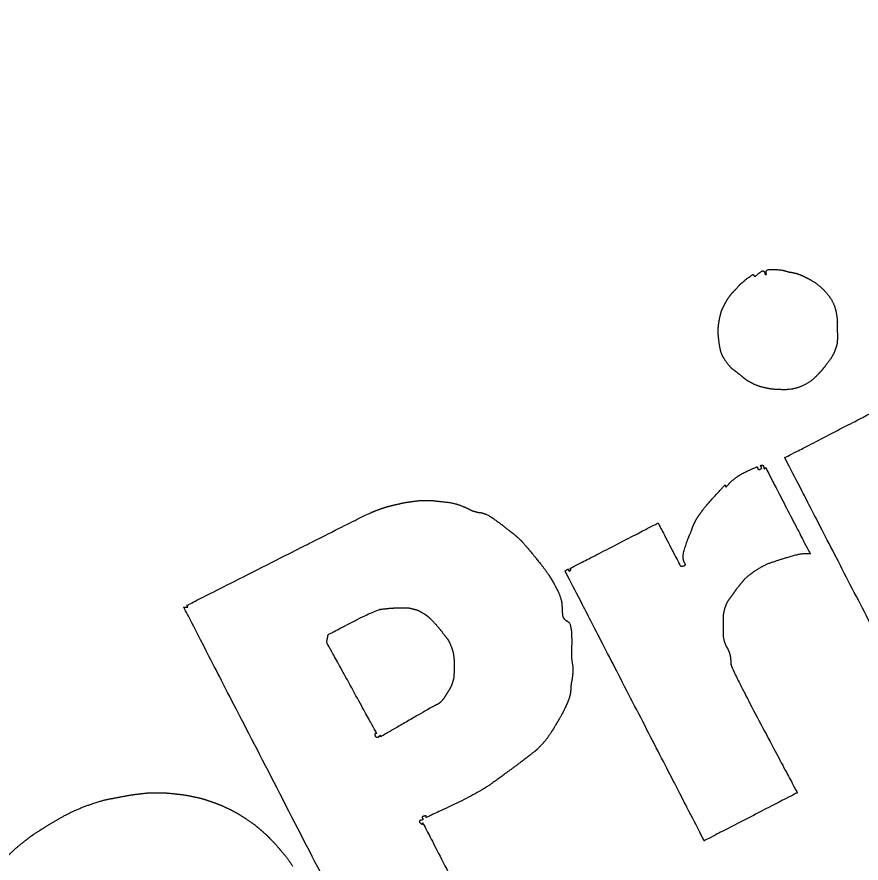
# Model space of a CAD drawing. Extents: x 2001876 to 2025694, y 804561 to 868938.
# Drawn here: x 2013188.65 to 2013222.38, y 824569.12 to 824602.91 of the extents above; entities that cross this region are included whole.
import ezdxf

# ---------------------------------------------------------------- set-up
doc = ezdxf.new("R2010")
doc.units = 0
doc.layers.add('Default', color=7, linetype='Continuous')
doc.layers.add('RD_TX_RoadID', color=7, linetype='Continuous')

msp = doc.modelspace()

# ---------------------------------------------------------------- linework, layer by layer
at = {"layer": 'Default'}
for points in [[(2013217.463, 824592.142), (2013217.569, 824592.273), (2013218.061, 824592.639), (2013218.065, 824592.631)], [(2013218.065, 824592.631), (2013218.071, 824592.629), (2013218.073, 824592.625), (2013218.075, 824592.621)], [(2013218.075, 824592.621), (2013218.08, 824592.613), (2013218.088, 824592.587), (2013218.109, 824592.557)], [(2013218.109, 824592.557), (2013218.13, 824592.526), (2013218.445, 824592.807), (2013218.493, 824592.755)], [(2013218.493, 824592.755), (2013218.544, 824592.705), (2013218.514, 824592.643), (2013218.559, 824592.625)], [(2013218.559, 824592.625), (2013218.608, 824592.61), (2013218.573, 824592.699), (2013218.592, 824592.77)], [(2013218.592, 824592.77), (2013218.608, 824592.84), (2013219.198, 824592.816), (2013219.363, 824592.764)], [(2013219.363, 824592.764), (2013219.528, 824592.711), (2013219.587, 824592.716), (2013219.704, 824592.689)], [(2013219.704, 824592.689), (2013219.82, 824592.662), (2013219.965, 824592.609), (2013220.053, 824592.567)], [(2013220.053, 824592.567), (2013220.139, 824592.529), (2013220.141, 824592.525), (2013220.229, 824592.484)], [(2013220.229, 824592.484), (2013220.315, 824592.436), (2013220.702, 824592.201), (2013220.916, 824591.974)], [(2013217.231, 824591.889), (2013217.331, 824592.002), (2013217.353, 824592.008), (2013217.463, 824592.142)], [(2013220.916, 824591.974), (2013221.127, 824591.745), (2013221.335, 824591.351), (2013221.387, 824591.081)], [(2013216.915, 824591.409), (2013217.001, 824591.581), (2013217.132, 824591.772), (2013217.231, 824591.889)], [(2013216.725, 824590.866), (2013216.775, 824591.106), (2013216.83, 824591.237), (2013216.915, 824591.409)], [(2013221.387, 824591.081), (2013221.435, 824590.809), (2013221.42, 824590.561), (2013221.424, 824590.425)], [(2013216.7, 824589.962), (2013216.661, 824590.255), (2013216.675, 824590.625), (2013216.725, 824590.866)], [(2013221.424, 824590.425), (2013221.428, 824590.288), (2013221.434, 824590.286), (2013221.431, 824590.152)], [(2013216.984, 824589.142), (2013216.831, 824589.36), (2013216.738, 824589.67), (2013216.7, 824589.962)], [(2013221.431, 824590.152), (2013221.431, 824590.014), (2013221.414, 824589.8), (2013221.333, 824589.59)], [(2013221.333, 824589.59), (2013221.252, 824589.379), (2013220.994, 824589.036), (2013220.912, 824588.927)], [(2013217.526, 824588.629), (2013217.361, 824588.759), (2013217.14, 824588.921), (2013216.984, 824589.142)], [(2013220.912, 824588.927), (2013220.824, 824588.821), (2013220.826, 824588.817), (2013220.734, 824588.718)], [(2013217.944, 824588.323), (2013217.77, 824588.422), (2013217.69, 824588.498), (2013217.526, 824588.629)], [(2013220.734, 824588.718), (2013220.643, 824588.615), (2013220.3, 824588.289), (2013219.984, 824588.157)], [(2013218.604, 824588.085), (2013218.462, 824588.114), (2013218.121, 824588.219), (2013217.944, 824588.323)], [(2013218.894, 824588.04), (2013218.747, 824588.056), (2013218.747, 824588.056), (2013218.604, 824588.085)], [(2013219.984, 824588.157), (2013219.673, 824588.027), (2013219.04, 824588.023), (2013218.894, 824588.04)], [(2013219.329, 824585.312), (2013219.329, 824585.312), (2013223.111, 824587.263), (2013223.111, 824587.263)], [(2013224.886, 824574.539), (2013224.886, 824574.539), (2013219.329, 824585.312), (2013219.329, 824585.312)], [(2013217.005, 824584.154), (2013217.307, 824584.53), (2013218.211, 824584.95), (2013218.221, 824584.94)], [(2013218.221, 824584.94), (2013218.233, 824584.926), (2013218.233, 824584.926), (2013218.24, 824584.914)], [(2013218.24, 824584.914), (2013218.248, 824584.898), (2013218.242, 824584.869), (2013218.273, 824584.849)], [(2013218.273, 824584.849), (2013218.304, 824584.829), (2013218.407, 824584.877), (2013218.398, 824584.914)], [(2013218.365, 824584.979), (2013218.369, 824585.001), (2013218.395, 824585.01), (2013218.429, 824585.012)], [(2013218.398, 824584.914), (2013218.396, 824584.949), (2013218.363, 824584.952), (2013218.365, 824584.979)], [(2013218.429, 824585.012), (2013218.466, 824585.01), (2013218.492, 824584.931), (2013218.496, 824584.883)], [(2013218.496, 824584.883), (2013218.505, 824584.846), (2013218.561, 824584.916), (2013218.561, 824584.916)], [(2013218.561, 824584.916), (2013218.561, 824584.916), (2013220.345, 824581.467), (2013220.345, 824581.467)], [(2013216.02, 824583.176), (2013216.118, 824583.323), (2013216.947, 824584.227), (2013216.947, 824584.227)], [(2013216.947, 824584.227), (2013216.947, 824584.227), (2013216.972, 824584.117), (2013217.005, 824584.154)], [(2013203.7, 824583.415), (2013203.85, 824583.452), (2013204.213, 824583.532), (2013204.463, 824583.563)], [(2013204.463, 824583.563), (2013204.71, 824583.599), (2013205.058, 824583.609), (2013205.18, 824583.601)], [(2013205.18, 824583.601), (2013205.296, 824583.594), (2013205.298, 824583.59), (2013205.412, 824583.577)], [(2013205.412, 824583.577), (2013205.53, 824583.566), (2013206.123, 824583.499), (2013206.378, 824583.4)], [(2013202.817, 824583.124), (2013203.011, 824583.203), (2013203.26, 824583.296), (2013203.406, 824583.34)], [(2013203.406, 824583.34), (2013203.554, 824583.381), (2013203.554, 824583.381), (2013203.7, 824583.415)], [(2013206.378, 824583.4), (2013206.628, 824583.304), (2013206.818, 824583.192), (2013206.971, 824583.153)], [(2013206.971, 824583.153), (2013207.126, 824583.111), (2013207.132, 824583.129), (2013207.285, 824583.09)], [(2013215.731, 824582.725), (2013215.811, 824582.878), (2013215.916, 824583.03), (2013216.02, 824583.176)], [(2013195.441, 824579.411), (2013195.441, 824579.411), (2013202.621, 824583.048), (2013202.817, 824583.124)], [(2013207.285, 824583.09), (2013207.44, 824583.047), (2013207.908, 824582.726), (2013208.126, 824582.552)], [(2013208.126, 824582.552), (2013208.343, 824582.378), (2013208.506, 824582.262), (2013208.65, 824582.131)], [(2013210.742, 824580.883), (2013210.742, 824580.883), (2013214.269, 824582.702), (2013214.269, 824582.702)], [(2013214.269, 824582.702), (2013214.269, 824582.702), (2013215.164, 824580.969), (2013215.164, 824580.969)], [(2013215.534, 824582.244), (2013215.637, 824582.482), (2013215.654, 824582.567), (2013215.731, 824582.725)], [(2013215.27, 824581.269), (2013215.238, 824581.37), (2013215.433, 824582.013), (2013215.534, 824582.244)], [(2013208.65, 824582.131), (2013208.796, 824581.997), (2013208.841, 824581.949), (2013208.998, 824581.764)], [(2013208.998, 824581.764), (2013209.159, 824581.581), (2013209.318, 824581.381), (2013209.603, 824581.027)], [(2013220.345, 824581.467), (2013220.345, 824581.467), (2013219.92, 824581.468), (2013219.525, 824581.351)], [(2013215.353, 824581.067), (2013215.32, 824581.131), (2013215.297, 824581.166), (2013215.27, 824581.269)], [(2013219.525, 824581.351), (2013219.043, 824581.205), (2013218.458, 824581), (2013218.125, 824580.772)], [(2013209.603, 824581.027), (2013209.894, 824580.671), (2013210.419, 824579.703), (2013210.426, 824579.421)], [(2013216.109, 824570.011), (2013216.109, 824570.011), (2013210.552, 824580.785), (2013210.552, 824580.785)], [(2013210.552, 824580.785), (2013210.552, 824580.785), (2013210.675, 824580.874), (2013210.681, 824580.851)], [(2013210.681, 824580.851), (2013210.687, 824580.829), (2013210.69, 824580.794), (2013210.714, 824580.787)], [(2013210.714, 824580.787), (2013210.735, 824580.777), (2013210.757, 824580.803), (2013210.775, 824580.818)], [(2013210.775, 824580.818), (2013210.797, 824580.834), (2013210.742, 824580.883), (2013210.742, 824580.883)], [(2013215.164, 824580.969), (2013215.164, 824580.969), (2013215.385, 824581.006), (2013215.353, 824581.067)], [(2013218.125, 824580.772), (2013217.796, 824580.546), (2013217.6, 824580.312), (2013217.478, 824580.162)], [(2013217.478, 824580.162), (2013217.354, 824580.006), (2013217.346, 824579.992), (2013217.242, 824579.846)], [(2013217.242, 824579.846), (2013217.138, 824579.7), (2013216.972, 824579.456), (2013216.918, 824579.254)], [(2013203.485, 824563.499), (2013203.485, 824563.499), (2013195.316, 824579.336), (2013195.316, 824579.336)], [(2013195.316, 824579.336), (2013195.316, 824579.336), (2013195.478, 824579.338), (2013195.478, 824579.338)], [(2013195.478, 824579.338), (2013195.478, 824579.338), (2013195.441, 824579.411), (2013195.441, 824579.411)], [(2013201.083, 824578.243), (2013201.083, 824578.243), (2013202.994, 824579.24), (2013203.223, 824579.261)], [(2013203.223, 824579.261), (2013203.455, 824579.288), (2013203.705, 824579.309), (2013203.916, 824579.316)], [(2013203.916, 824579.316), (2013204.128, 824579.323), (2013204.329, 824579.309), (2013204.484, 824579.266)], [(2013204.484, 824579.266), (2013204.641, 824579.23), (2013204.752, 824579.174), (2013204.854, 824579.114)], [(2013204.854, 824579.114), (2013204.959, 824579.051), (2013204.996, 824579.029), (2013205.115, 824578.927)], [(2013210.426, 824579.421), (2013210.438, 824579.14), (2013210.451, 824578.947), (2013210.523, 824578.867)], [(2013216.918, 824579.254), (2013216.863, 824579.052), (2013216.873, 824578.904), (2013216.872, 824578.678)], [(2013205.115, 824578.927), (2013205.236, 824578.82), (2013205.506, 824578.515), (2013205.657, 824578.321)], [(2013210.523, 824578.867), (2013210.599, 824578.788), (2013210.615, 824578.807), (2013210.699, 824578.733)], [(2013210.699, 824578.733), (2013210.782, 824578.662), (2013210.826, 824578.02), (2013210.808, 824577.678)], [(2013216.872, 824578.678), (2013216.865, 824578.454), (2013216.868, 824578.072), (2013216.933, 824577.906)], [(2013201.027, 824577.934), (2013201.027, 824577.934), (2013201.083, 824578.243), (2013201.083, 824578.243)], [(2013205.657, 824578.321), (2013205.804, 824578.126), (2013205.897, 824578.025), (2013206, 824577.766)], [(2013203.023, 824574.302), (2013203.023, 824574.302), (2013201.027, 824577.934), (2013201.027, 824577.934)], [(2013206, 824577.766), (2013206.105, 824577.503), (2013206.126, 824576.946), (2013206.116, 824576.747)], [(2013216.933, 824577.906), (2013216.998, 824577.74), (2013217.031, 824577.726), (2013217.087, 824577.587)], [(2013210.808, 824577.678), (2013210.794, 824577.339), (2013210.873, 824576.929), (2013210.855, 824576.685)], [(2013217.087, 824577.587), (2013217.142, 824577.451), (2013217.169, 824577.24), (2013217.179, 824577.061)], [(2013217.179, 824577.061), (2013217.196, 824576.88), (2013219.827, 824571.929), (2013219.827, 824571.929)], [(2013206.116, 824576.747), (2013206.103, 824576.545), (2013206.103, 824576.505), (2013206.058, 824576.354)], [(2013210.855, 824576.685), (2013210.832, 824576.442), (2013210.797, 824576.332), (2013210.786, 824576.204)], [(2013206.058, 824576.354), (2013206.015, 824576.199), (2013205.9, 824576.006), (2013205.81, 824575.863)], [(2013210.786, 824576.204), (2013210.772, 824576.073), (2013210.78, 824576.057), (2013210.765, 824575.917)], [(2013205.81, 824575.863), (2013205.723, 824575.715), (2013205.578, 824575.538), (2013205.51, 824575.493)], [(2013210.765, 824575.917), (2013210.747, 824575.774), (2013210.526, 824575.241), (2013210.402, 824575.024)], [(2013205.364, 824575.418), (2013205.314, 824575.397), (2013203.178, 824574.162), (2013203.178, 824574.162)], [(2013205.51, 824575.493), (2013205.441, 824575.447), (2013205.413, 824575.443), (2013205.364, 824575.418)], [(2013210.402, 824575.024), (2013210.279, 824574.806), (2013210.253, 824574.767), (2013210.128, 824574.554)], [(2013210.128, 824574.554), (2013210, 824574.345), (2013209.749, 824573.98), (2013209.57, 824573.801)], [(2013202.959, 824574.269), (2013202.95, 824574.305), (2013203.023, 824574.302), (2013203.023, 824574.302)], [(2013203.025, 824574.14), (2013202.981, 824574.157), (2013202.972, 824574.224), (2013202.959, 824574.269)], [(2013203.155, 824574.206), (2013203.115, 824574.175), (2013203.072, 824574.128), (2013203.025, 824574.14)], [(2013203.178, 824574.162), (2013203.178, 824574.162), (2013203.175, 824574.227), (2013203.155, 824574.206)], [(2013209.57, 824573.801), (2013209.397, 824573.62), (2013209.365, 824573.603), (2013209.143, 824573.428)], [(2013209.143, 824573.428), (2013208.918, 824573.25), (2013208.138, 824572.669), (2013207.626, 824572.302)], [(2013207.626, 824572.302), (2013207.116, 824571.932), (2013205.004, 824570.939), (2013205.004, 824570.939)], [(2013191.521, 824571.439), (2013192.041, 824571.62), (2013192.427, 824571.696), (2013192.778, 824571.759)], [(2013192.778, 824571.759), (2013193.131, 824571.829), (2013193.372, 824571.867), (2013193.62, 824571.892)], [(2013193.62, 824571.892), (2013193.87, 824571.924), (2013194.061, 824571.93), (2013194.27, 824571.931)], [(2013194.27, 824571.931), (2013194.476, 824571.929), (2013194.624, 824571.919), (2013194.86, 824571.897)], [(2013194.86, 824571.897), (2013195.099, 824571.872), (2013195.426, 824571.831), (2013195.685, 824571.776)], [(2013195.685, 824571.776), (2013195.942, 824571.724), (2013196.177, 824571.656), (2013196.408, 824571.575)], [(2013219.827, 824571.929), (2013219.827, 824571.929), (2013216.109, 824570.011), (2013216.109, 824570.011)], [(2013189.724, 824570.527), (2013190.102, 824570.768), (2013190.996, 824571.255), (2013191.521, 824571.439)], [(2013196.408, 824571.575), (2013196.639, 824571.495), (2013196.831, 824571.42), (2013197.074, 824571.305)], [(2013197.074, 824571.305), (2013197.32, 824571.186), (2013197.621, 824571.009), (2013197.857, 824570.849)], [(2013204.97, 824571.004), (2013204.92, 824570.993), (2013204.828, 824570.972), (2013204.841, 824570.937)], [(2013205.004, 824570.939), (2013205.004, 824570.939), (2013205.003, 824571.01), (2013204.97, 824571.004)], [(2013197.857, 824570.849), (2013198.097, 824570.692), (2013198.351, 824570.485), (2013198.498, 824570.351)], [(2013204.745, 824570.806), (2013204.711, 824570.773), (2013204.777, 824570.715), (2013204.81, 824570.681)], [(2013204.874, 824570.873), (2013204.873, 824570.836), (2013204.779, 824570.839), (2013204.745, 824570.806)], [(2013204.81, 824570.681), (2013204.835, 824570.652), (2013204.874, 824570.714), (2013204.874, 824570.714)], [(2013204.841, 824570.937), (2013204.85, 824570.901), (2013204.87, 824570.911), (2013204.874, 824570.873)], [(2013204.874, 824570.714), (2013204.874, 824570.714), (2013207.522, 824565.582), (2013207.522, 824565.582)], [(2013188.988, 824570.02), (2013189.26, 824570.227), (2013189.347, 824570.287), (2013189.724, 824570.527)], [(2013198.498, 824570.351), (2013198.648, 824570.219), (2013198.685, 824570.176), (2013198.784, 824570.074)], [(2013188.132, 824569.24), (2013188.385, 824569.514), (2013188.719, 824569.809), (2013188.988, 824570.02)], [(2013198.784, 824570.074), (2013198.881, 824569.975), (2013198.936, 824569.917), (2013199.083, 824569.752)], [(2013199.083, 824569.752), (2013199.225, 824569.585), (2013199.469, 824569.291), (2013199.666, 824568.999)]]:
    msp.add_open_spline(points, degree=2, dxfattribs=at)

# ---------------------------------------------------------------- texts
at = {"layer": 'RD_TX_RoadID'}
msp.add_text('NORFOLK SOUTHERN RAILROAD', height=30, rotation=42.3783, dxfattribs=at).set_placement((2012946.488, 824583.749))

doc.saveas('drawing.dxf')
